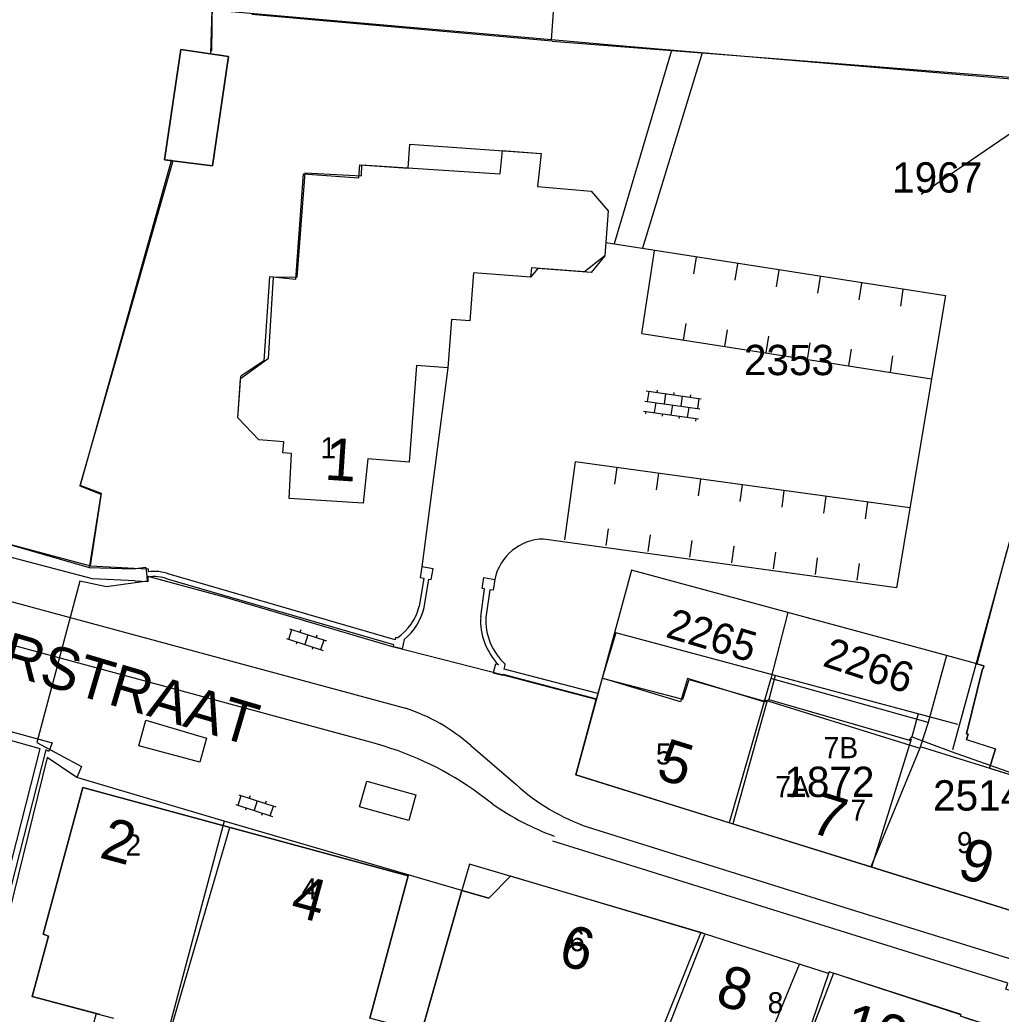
# Model space of a CAD drawing. Extents: x 148816 to 151297, y 399515 to 402500.
# Drawn here: x 150675.7 to 150733.9, y 399899.9 to 399958.9 of the extents above; entities that cross this region are included whole.
import ezdxf

# ---------------------------------------------------------------- set-up
doc = ezdxf.new("R2010")
doc.units = 0
for name, color, linetype in [('B01 Hoofdgebouw  [D] Norm', 7, 'Continuous'), ('B01 Hoofdgebouw  [T] Norm', 7, 'Continuous'), ('B01 hoofgebouw', 7, 'Continuous'), ('B07 Tussenmuur  [D] Norm', 7, 'Continuous'), ('G01 perceelsgrens', 7, 'Continuous'), ('S02 Open verharding  Norm', 7, 'Continuous'), ('T01 Muur  [T] Gem', 7, 'Continuous'), ('T04 Haag heg  [D] Gem', 7, 'Continuous'), ('T09 Insteek water  [T] Norm', 7, 'Continuous'), ('V00 Kant verharding algemeen  [T] Norm', 7, 'Continuous'), ('V00 Kant verharding algemeen secundair  [T] Gem', 7, 'Continuous'), ('V00 Kant verharding algemeen secundair  [T] Norm', 7, 'Continuous'), ('Z01 perceelnummer', 7, 'Continuous'), ('Z02 huisnummer', 7, 'Continuous'), ('Z02 Huisnummer  [Tekst] Norm', 7, 'Continuous'), ('Z06 straatnaam', 7, 'Continuous')]:
    doc.layers.add(name, color=color, linetype=linetype)

msp = doc.modelspace()

# ---------------------------------------------------------------- linework, layer by layer
at = {"layer": 'B01 Hoofdgebouw  [D] Norm'}
for p, q in [((150695.943, 399949.69), (150695.969, 399950.35)), ((150695.969, 399950.35), (150704.156, 399949.813)), ((150692.129, 399943.678), (150692.616, 399949.871)), ((150692.616, 399949.871), (150695.943, 399949.69)), ((150690.424, 399938.856), (150690.732, 399943.705)), ((150690.732, 399943.705), (150692.129, 399943.678)), ((150690.424, 399938.856), (150688.767, 399937.648)), ((150710.24, 399919.88), (150715.023, 399918.622)), ((150715.023, 399918.622), (150715.404, 399919.789)), ((150715.404, 399919.789), (150720.026, 399918.464)), ((150720.026, 399918.464), (150720.128, 399918.616)), ((150720.128, 399918.616), (150728.483, 399916.195)), ((150728.483, 399916.195), (150728.635, 399916.398)), ((150728.483, 399916.195), (150728.584, 399916.246)), ((150728.635, 399916.398), (150730.971, 399915.532)), ((150730.971, 399915.532), (150737.624, 399913.164))]:
    msp.add_line(p, q, dxfattribs=at)
at = {"layer": 'B01 Hoofdgebouw  [T] Norm'}
for p, q in [((150684.26, 399950.65), (150685.22, 399957.2)), ((150685.22, 399957.2), (150688.06, 399956.78)), ((150688.06, 399956.78), (150687.11, 399950.28)), ((150704.303, 399951.196), (150704.156, 399949.813)), ((150704.303, 399951.196), (150706.61, 399951.025)), ((150706.61, 399951.025), (150706.4, 399949.055)), ((150687.11, 399950.28), (150684.26, 399950.65)), ((150706.4, 399949.055), (150709.585, 399948.79)), ((150709.585, 399948.79), (150710.6, 399947.61)), ((150710.6, 399947.61), (150710.4, 399944.94)), ((150710.4, 399944.94), (150709.59, 399943.96)), ((150702.6, 399943.93), (150702.39, 399941.08)), ((150705.99, 399943.68), (150702.6, 399943.93)), ((150706.43, 399944.2), (150705.99, 399943.68)), ((150709.59, 399943.96), (150706.43, 399944.2)), ((150701.29, 399941.16), (150701.08, 399938.3)), ((150702.39, 399941.08), (150701.29, 399941.16)), ((150699.21, 399938.44), (150698.78, 399932.7)), ((150701.08, 399938.3), (150699.21, 399938.44)), ((150688.6, 399935.33), (150688.767, 399937.648)), ((150689.86, 399934.03), (150688.6, 399935.33)), ((150691.35, 399933.91), (150689.86, 399934.03)), ((150691.29, 399933.26), (150691.35, 399933.91)), ((150691.8, 399933.22), (150691.29, 399933.26)), ((150691.65, 399930.55), (150691.8, 399933.22)), ((150696.33, 399932.89), (150696.06, 399930.26)), ((150698.78, 399932.7), (150696.33, 399932.89)), ((150696.06, 399930.26), (150691.65, 399930.55)), ((150710.24, 399919.88), (150708.67, 399914.13)), ((150708.67, 399914.13), (150754.18, 399899.96)), ((150677.05, 399904.69), (150679.41, 399913.38)), ((150679.41, 399913.38), (150698.73, 399908.14)), ((150698.73, 399908.14), (150696.44, 399899.69)), ((150703.52, 399906.82), (150704.79, 399908.12)), ((150699.51, 399898.86), (150701.9, 399907.28)), ((150701.9, 399907.28), (150703.52, 399906.82)), ((150677.36, 399904.57), (150677.05, 399904.69)), ((150676.4, 399900.99), (150677.36, 399904.57)), ((150680.441, 399899.911), (150676.4, 399900.99))]:
    msp.add_line(p, q, dxfattribs=at)
msp.add_lwpolyline([(150740.149, 399897.058), (150740.136, 399897.02), (150731.516, 399899.805), (150731.545, 399899.898), (150723.71, 399902.437), (150723.679, 399902.342), (150716.434, 399904.67), (150704.79, 399908.12)], dxfattribs=at)
at = {"layer": 'B01 hoofgebouw'}
for points in [[(150687.11, 399950.28), (150688.06, 399956.78), (150685.22, 399957.2), (150684.26, 399950.65), (150687.11, 399950.28)], [(150692.482, 399949.813), (150695.8, 399949.582), (150695.854, 399950.354), (150698.722, 399950.154), (150698.82, 399951.568), (150706.61, 399951.025)], [(150704.31, 399951.195), (150706.61, 399951.025), (150706.4, 399949.055), (150709.585, 399948.789), (150710.6, 399947.61), (150710.4, 399944.94), (150709.191, 399943.99), (150706.036, 399944.228), (150705.99, 399943.68), (150702.6, 399943.93), (150702.39, 399941.08), (150701.29, 399941.16), (150701.08, 399938.3), (150699.21, 399938.44), (150698.78, 399932.7), (150696.33, 399932.89), (150696.06, 399930.26), (150691.65, 399930.55), (150691.8, 399933.22), (150691.29, 399933.26), (150691.35, 399933.91), (150689.86, 399934.03), (150688.6, 399935.33), (150688.778, 399937.804)], [(150692.482, 399949.813), (150692.029, 399943.539), (150690.48, 399943.703), (150690.16, 399938.713), (150688.778, 399937.804)], [(150704.374, 399920.064), (150697.869, 399921.718), (150687.82, 399924.679), (150683.281, 399925.903)], [(150732.905, 399920.618), (150732.49, 399920.733)], [(150732.858, 399920.423), (150732.905, 399920.618)], [(150709.895, 399918.616), (150704.374, 399920.064)], [(150731.875, 399916.582), (150732.819, 399920.433)], [(150732.819, 399920.433), (150732.858, 399920.423)], [(150710.24, 399919.88), (150708.67, 399914.13), (150754.18, 399899.96), (150755.08, 399902.67), (150762.28, 399900.38)], [(150719.849, 399918.474), (150715.309, 399919.847), (150714.895, 399918.476), (150710.24, 399919.88)], [(150719.829, 399918.619), (150719.828, 399918.616)], [(150719.849, 399918.474), (150719.884, 399918.598)], [(150719.884, 399918.598), (150729.098, 399915.729)], [(150731.869, 399916.228), (150731.98, 399916.55)], [(150731.98, 399916.55), (150731.875, 399916.582)], [(150731.869, 399916.228), (150733.596, 399915.688)], [(150729.129, 399915.825), (150738.02, 399913.05), (150738.115, 399913.02)], [(150733.238, 399914.543), (150733.596, 399915.688)], [(150763.98, 399888.19), (150755.93, 399891.1), (150748.25, 399894.22), (150731.516, 399899.805), (150731.548, 399899.907), (150723.713, 399902.446), (150723.679, 399902.342), (150716.434, 399904.67), (150704.79, 399908.12), (150703.52, 399906.82), (150701.9, 399907.28), (150699.51, 399898.86), (150696.44, 399899.69), (150698.73, 399908.14), (150679.41, 399913.38), (150677.05, 399904.69), (150677.36, 399904.57), (150676.4, 399900.99), (150681.23, 399899.7)], [(150680.2, 399899.975), (150672.93, 399873.17), (150689.534, 399868.667), (150687.933, 399863.806), (150699.456, 399860.603), (150699.784, 399861.448), (150706.393, 399859.337), (150706.125, 399858.792), (150711.835, 399857.331), (150721.871, 399881.895), (150716.703, 399884.024), (150711.046, 399870.122), (150708.74, 399870.894), (150721.958, 399902.895)], [(150723.981, 399902.359), (150721.366, 399895.537)]]:
    msp.add_lwpolyline(points, dxfattribs=at)
at = {"layer": 'B07 Tussenmuur  [D] Norm'}
for p, q in [((150720.026, 399918.464), (150718.001, 399911.225)), ((150720.026, 399918.464), (150718.001, 399911.225)), ((150728.584, 399916.246), (150726.223, 399908.665)), ((150728.584, 399916.246), (150726.223, 399908.665)), ((150684.53, 399898.678), (150688.127, 399911.016)), ((150684.53, 399898.678), (150688.127, 399911.016)), ((150716.325, 399904.635), (150708.396, 399884.511)), ((150716.325, 399904.635), (150708.396, 399884.511))]:
    msp.add_line(p, q, dxfattribs=at)
at = {"layer": 'G01 perceelsgrens'}
for points in [[(150707.239, 399957.764), (150709.807, 399993.571)], [(150679.807, 399926.416), (150680.501, 399930.785), (150679.239, 399931.279), (150684.667, 399950.597), (150684.26, 399950.65), (150685.22, 399957.2), (150687.01, 399956.935), (150687.083, 399959.524)], [(150707.239, 399957.764), (150687.083, 399959.524)], [(150735.002, 399955.396), (150711.006, 399957.435), (150707.239, 399957.764)], [(150679.807, 399926.416), (150668.205, 399929.763)], [(150734.276, 399927.452), (150732.49, 399920.733)], [(150683.202, 399925.925), (150683.233, 399925.637), (150680.811, 399925.296), (150679.22, 399925.628), (150676.672, 399916.063), (150679.327, 399914.631), (150679.056, 399913.978)], [(150683.141, 399926.442), (150682.387, 399926.341), (150679.807, 399926.416)], [(150683.141, 399926.442), (150683.202, 399925.925)], [(150687.82, 399924.679), (150683.202, 399925.925)], [(150721.256, 399923.782), (150711.991, 399926.295), (150710.24, 399919.88), (150709.895, 399918.616)], [(150704.374, 399920.064), (150697.869, 399921.718), (150687.82, 399924.679)], [(150721.256, 399923.782), (150720.248, 399919.857)], [(150730.695, 399921.221), (150721.256, 399923.782)], [(150730.695, 399921.221), (150729.592, 399917.241)], [(150732.49, 399920.733), (150730.695, 399921.221)], [(150732.49, 399920.733), (150732.905, 399920.618), (150732.858, 399920.423), (150732.819, 399920.433), (150731.875, 399916.582), (150731.98, 399916.55), (150731.869, 399916.228), (150733.596, 399915.688), (150733.238, 399914.543)], [(150709.895, 399918.616), (150704.374, 399920.064)], [(150720.248, 399919.857), (150717.788, 399911.291)], [(150729.592, 399917.241), (150720.248, 399919.857)], [(150717.788, 399911.291), (150708.67, 399914.13), (150709.895, 399918.616)], [(150729.592, 399917.241), (150729.098, 399915.729)], [(150729.098, 399915.729), (150726.19, 399908.675)], [(150679.056, 399913.978), (150677.281, 399915.158), (150673.834, 399901.152), (150675.039, 399898.974), (150668.715, 399874.421)], [(150733.238, 399914.543), (150737.222, 399913.299)], [(150687.796, 399911.398), (150679.056, 399913.978)], [(150687.796, 399911.398), (150677.281, 399871.99)], [(150701.9, 399907.28), (150687.796, 399911.398)], [(150726.19, 399908.675), (150717.788, 399911.291)], [(150716.095, 399904.771), (150702.362, 399908.839), (150701.9, 399907.28)], [(150734.934, 399905.952), (150726.19, 399908.675)], [(150689.534, 399868.667), (150693.204, 399878.93), (150699.51, 399898.86), (150701.9, 399907.28)], [(150716.095, 399904.771), (150708.597, 399886.096), (150703.514, 399872.661)], [(150723.678, 399902.342), (150716.434, 399904.67), (150716.095, 399904.771)], [(150723.678, 399902.342), (150721.366, 399895.537), (150722.345, 399895.13), (150721.351, 399892.74), (150720.303, 399893.101), (150718.496, 399888.581), (150716.703, 399884.024), (150711.046, 399870.122)], [(150732.254, 399899.559), (150731.516, 399899.805), (150731.548, 399899.907), (150723.713, 399902.446), (150723.678, 399902.342)]]:
    msp.add_lwpolyline(points, dxfattribs=at)
at = {"layer": 'S02 Open verharding  Norm'}
for p, q in [((150712.86, 399936.922), (150716.126, 399936.454)), ((150713.008, 399936.901), (150712.923, 399936.307)), ((150713.503, 399936.83), (150713.525, 399936.978)), ((150713.998, 399936.759), (150713.913, 399936.165)), ((150714.493, 399936.688), (150714.514, 399936.836)), ((150714.988, 399936.617), (150714.903, 399936.023)), ((150715.483, 399936.546), (150715.504, 399936.694)), ((150712.775, 399936.328), (150716.041, 399935.86)), ((150713.418, 399936.236), (150713.333, 399935.642)), ((150714.408, 399936.094), (150714.323, 399935.5)), ((150715.978, 399936.475), (150715.893, 399935.881)), ((150712.69, 399935.734), (150715.956, 399935.266)), ((150712.838, 399935.713), (150712.817, 399935.564)), ((150713.828, 399935.571), (150713.807, 399935.423)), ((150714.818, 399935.429), (150714.797, 399935.281)), ((150715.313, 399935.358), (150715.398, 399935.952)), ((150715.808, 399935.287), (150715.786, 399935.139)), ((150691.639, 399922.186), (150691.824, 399922.757)), ((150691.681, 399922.803), (150693.87, 399922.096)), ((150692.346, 399922.746), (150692.299, 399922.603)), ((150692.775, 399922.449), (150692.591, 399921.879)), ((150693.297, 399922.438), (150693.251, 399922.296)), ((150691.496, 399922.232), (150693.685, 399921.525)), ((150692.115, 399922.032), (150692.069, 399921.89)), ((150693.542, 399921.571), (150693.727, 399922.142)), ((150693.067, 399921.725), (150693.02, 399921.582)), ((150688.674, 399912.95), (150690.86, 399912.236)), ((150688.488, 399912.38), (150690.674, 399911.666)), ((150688.63, 399912.333), (150688.817, 399912.904)), ((150689.339, 399912.891), (150689.292, 399912.748)), ((150689.767, 399912.593), (150689.581, 399912.023)), ((150690.289, 399912.58), (150690.242, 399912.438)), ((150689.106, 399912.178), (150689.059, 399912.036)), ((150690.056, 399911.868), (150690.009, 399911.725)), ((150690.531, 399911.712), (150690.718, 399912.283))]:
    msp.add_line(p, q, dxfattribs=at)
at = {"layer": 'T01 Muur  [T] Gem'}
for p, q in [((150665.72, 399919.28), (150677.58, 399916.04)), ((150676.88, 399915.69), (150666.24, 399918.61)), ((150677.58, 399916.04), (150677.39, 399915.53)), ((150673.09, 399900.89), (150676.88, 399915.69)), ((150677.2, 399915.62), (150673.46, 399900.95)), ((150677.39, 399915.53), (150677.2, 399915.62))]:
    msp.add_line(p, q, dxfattribs=at)
for points in [[(150683.27, 399925.871), (150683.258, 399925.601), (150682.509, 399925.633), (150682.51, 399925.662), (150679.99, 399925.77), (150668.75, 399928.73), (150666.02, 399930.04), (150666.42, 399930.63), (150668.31, 399929.63), (150679.86, 399926.54), (150682.452, 399926.409), (150683.293, 399926.364), (150683.286, 399926.195)], [(150698.081, 399922.264), (150697.973, 399922.289), (150697.943, 399922.16), (150684.526, 399926.058)], [(150699.681, 399924.073), (150699.956, 399925.757), (150700.096, 399925.733), (150700.205, 399926.374), (150699.543, 399926.485), (150699.433, 399925.847), (150699.65, 399925.807), (150699.375, 399924.123)], [(150698.477, 399922.173), (150698.489, 399922.17), (150698.363, 399921.617), (150697.846, 399921.735), (150697.874, 399921.857), (150684.44, 399925.76)], [(150703.028, 399923.526), (150703.258, 399925.175), (150703.119, 399925.197), (150703.221, 399925.842), (150703.864, 399925.741), (150703.763, 399925.095), (150703.564, 399925.126), (150703.335, 399923.483)], [(150704.088, 399920.663), (150703.9, 399920.708), (150703.776, 399920.188), (150704.335, 399920.056), (150704.348, 399920.112), (150709.906, 399918.658)], [(150709.988, 399918.957), (150704.42, 399920.414), (150704.458, 399920.575), (150704.489, 399920.706)]]:
    msp.add_lwpolyline(points, dxfattribs=at)
for centre, radius, start, end in [((150683.619, 399923.523), 2.693, 70.32367, 97.11179), ((150683.648, 399923.633), 2.27, 69.57462, 99.58632), ((150696.261, 399924.909), 3.211, 304.54457, 346.26781), ((150696.261, 399924.909), 3.521, 309.0075, 346.26781), ((150706.856, 399923.316), 3.834, 176.86135, 223.78697), ((150706.856, 399923.316), 3.524, 176.86135, 227.79753)]:
    msp.add_arc(centre, radius, start, end, dxfattribs=at)
at = {"layer": 'T04 Haag heg  [D] Gem'}
for p, q in [((150738.1, 399941.499), (150731.042, 399915.627)), ((150711.047, 399922.558), (150710.24, 399919.88)), ((150731.368, 399917.124), (150711.047, 399922.558)), ((150720.506, 399920.029), (150720.128, 399918.616)), ((150728.999, 399917.758), (150728.635, 399916.398))]:
    msp.add_line(p, q, dxfattribs=at)
for points in [[(150683.142, 399917.383), (150686.757, 399916.319), (150686.35, 399914.883), (150682.738, 399915.853)], [(150696.259, 399913.768), (150699.172, 399912.95), (150698.771, 399911.423), (150695.825, 399912.237)]]:
    msp.add_lwpolyline(points, close=True, dxfattribs=at)
at = {"layer": 'T09 Insteek water  [T] Norm'}
for p, q in [((150687.059, 399957.087), (150687.111, 399960.057)), ((150679.25, 399931.32), (150684.76, 399950.61)), ((150680.51, 399930.84), (150679.25, 399931.32)), ((150679.86, 399926.54), (150680.51, 399930.84))]:
    msp.add_line(p, q, dxfattribs=at)
at = {"layer": 'V00 Kant verharding algemeen  [T] Norm'}
for p, q in [((150707.28, 399957.678), (150720.73, 399956.64)), ((150720.73, 399956.64), (150735.24, 399955.5)), ((150710.46, 399945.737), (150730.619, 399942.587)), ((150712.59, 399940.329), (150713.358, 399945.246)), ((150715.815, 399944.862), (150715.661, 399943.874)), ((150718.272, 399944.479), (150718.118, 399943.491)), ((150720.729, 399944.096), (150720.575, 399943.108)), ((150723.187, 399943.713), (150723.033, 399942.725)), ((150725.644, 399943.33), (150725.49, 399942.342)), ((150730.619, 399942.587), (150727.718, 399925.233)), ((150728.101, 399942.947), (150727.947, 399941.959)), ((150715.201, 399940.933), (150715.047, 399939.945)), ((150712.59, 399940.329), (150729.792, 399937.641)), ((150717.658, 399940.55), (150717.504, 399939.562)), ((150720.115, 399940.167), (150719.961, 399939.179)), ((150722.573, 399939.784), (150722.419, 399938.796)), ((150725.03, 399939.401), (150724.876, 399938.413)), ((150727.487, 399939.018), (150727.333, 399938.03)), ((150701.08, 399938.3), (150699.543, 399926.485)), ((150708.645, 399932.726), (150708.004, 399928.09)), ((150728.511, 399929.977), (150708.645, 399932.726)), ((150710.99, 399931.391), (150711.127, 399932.382)), ((150713.472, 399931.048), (150713.609, 399932.039)), ((150715.955, 399930.705), (150716.092, 399931.696)), ((150718.437, 399930.362), (150718.574, 399931.353)), ((150720.919, 399930.019), (150721.056, 399931.01)), ((150723.402, 399929.675), (150723.539, 399930.666)), ((150725.884, 399929.332), (150726.021, 399930.323)), ((150710.486, 399927.746), (150710.623, 399928.737)), ((150712.968, 399927.403), (150713.105, 399928.394)), ((150727.718, 399925.233), (150706.765, 399928.132)), ((150715.451, 399927.06), (150715.588, 399928.051)), ((150717.933, 399926.717), (150718.07, 399927.708)), ((150720.415, 399926.374), (150720.552, 399927.365)), ((150722.898, 399926.03), (150723.035, 399927.021)), ((150725.38, 399925.687), (150725.517, 399926.678))]:
    msp.add_line(p, q, dxfattribs=at)
msp.add_arc((150706.801, 399925.133), 2.999, 90.68252, 168.30743, dxfattribs=at)
at = {"layer": 'V00 Kant verharding algemeen secundair  [T] Gem'}
for p, q in [((150707.28, 399957.678), (150689.441, 399959.26)), ((150714.367, 399957.131), (150710.957, 399945.659)), ((150716.18, 399956.991), (150712.634, 399945.397))]:
    msp.add_line(p, q, dxfattribs=at)
at = {"layer": 'V00 Kant verharding algemeen secundair  [T] Norm'}
for points in [[(150650.103, 399931.194), (150698.567, 399918.088)], [(150696.484, 399916.068), (150649.83, 399928.694)], [(150702.44, 399915.877), (150705.112, 399913.584)], [(150703.74, 399912.407), (150702.584, 399913.264)], [(150709.418, 399911.025), (150725.233, 399906.084)], [(150764.794, 399891.951), (150734.208, 399901.421), (150734.321, 399901.768), (150707.308, 399910.2)], [(150725.232, 399906.095), (150766.378, 399893.354)]]:
    msp.add_lwpolyline(points, dxfattribs=at)
for centre, radius, start, end in [((150695.25, 399907.78), 10.828, 48.39522, 72.16282), ((150691.774, 399897.784), 18.881, 55.07234, 75.55381), ((150713.494, 399922.786), 12.447, 227.66998, 250.88509), ((150713.014, 399925.735), 16.237, 235.16917, 249.77657)]:
    msp.add_arc(centre, radius, start, end, dxfattribs=at)
at = {"layer": 'Z01 perceelnummer'}
msp.add_lwpolyline([(150729.172, 399948.599), (150736.405, 399953.535)], dxfattribs=at)

# ---------------------------------------------------------------- texts
for s, p in [('1967', (150727.453, 399948.699)), ('2353', (150718.657, 399937.862)), ('1872', (150721.054, 399912.822)), ('2514', (150729.89, 399912.017))]:
    msp.add_text(s, height=1.8, dxfattribs=at).set_placement(p)
for s, rotation, p in [('2265', 343.3776, (150713.942, 399922.332)), ('2266', 341.76494, (150723.261, 399920.623))]:
    msp.add_text(s, height=1.8, rotation=rotation, dxfattribs=at).set_placement(p)
at = {"layer": 'Z02 huisnummer'}
for s, rotation, p in [('1', 356.21641, (150693.724, 399931.666)), ('5', 342.72458, (150713.367, 399913.957)), ('7', 342.7793, (150722.488, 399910.768)), ('2', 344.81021, (150680.318, 399909.248)), ('9', 342.7793, (150731.237, 399908.099)), ('4', 344.81021, (150691.632, 399905.845)), ('6', 344.81021, (150707.547, 399902.909)), ('8', 343.19645, (150716.875, 399900.551)), ('10', 343.1416, (150724.341, 399898.291))]:
    msp.add_text(s, height=2.5, rotation=rotation, dxfattribs=at).set_placement(p)
at = {"layer": 'Z02 Huisnummer  [Tekst] Norm'}
for s, p in [('1', (150693.52, 399932.93)), ('5', (150713.431, 399914.754)), ('7B', (150723.393, 399915.126)), ('7A', (150720.521, 399912.812)), ('7', (150724.986, 399911.421)), ('2', (150681.936, 399909.349)), ('9', (150731.301, 399909.493)), ('4', (150692.401, 399906.754)), ('6', (150708.277, 399903.668)), ('8', (150720.068, 399899.988))]:
    msp.add_text(s, height=1.25, dxfattribs=at).set_placement(p)
at = {"layer": 'Z06 straatnaam'}
msp.add_text('RECHTERSTRAAT', height=2.5, rotation=343.55872, dxfattribs=at).set_placement((150661.217, 399924.14))

doc.saveas('drawing.dxf')
